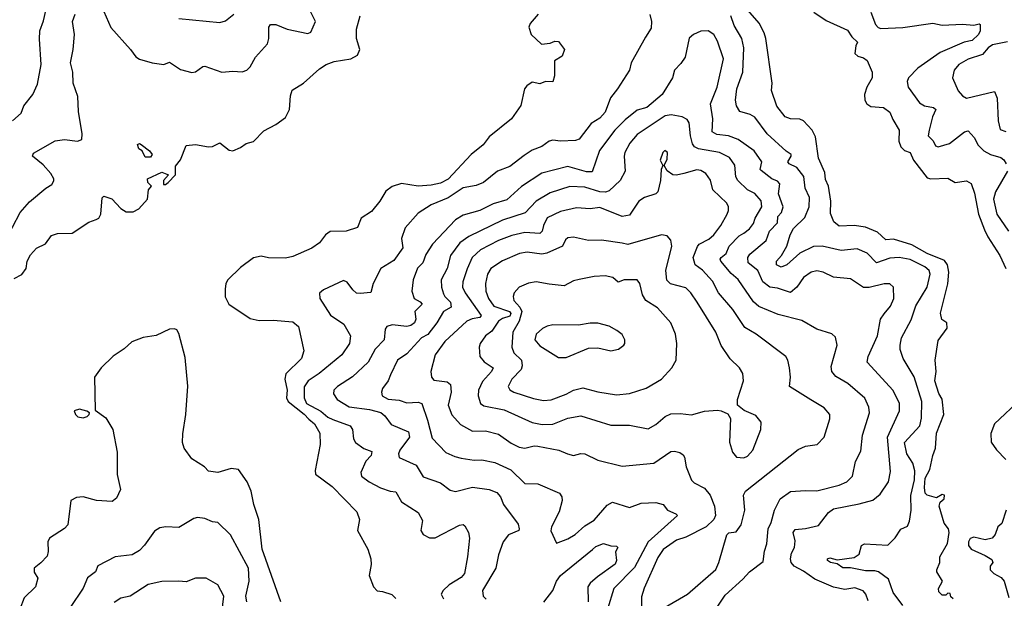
# Model space of a CAD drawing. Extents: x 1552294 to 1694791, y 811929 to 917222.
# Tile 602 of 643: x 1678425 to 1683688, y 888173 to 891265. Entities that reach past the tile are written whole.
import ezdxf

# ---------------------------------------------------------------- set-up
doc = ezdxf.new("R2010")
doc.units = 0

msp = doc.modelspace()

# ---------------------------------------------------------------- linework, layer by layer
at = {"layer": '0CON10XD'}
for points in [[(1678387.1, 890725), (1678432.5, 890765), (1678447.5, 890805), (1678495.8, 890865), (1678519.7, 890920.3), (1678540.6, 891025), (1678530.6, 891160.6), (1678532.7, 891205), (1678551.7, 891258.3), (1678580, 891385)], [(1678875, 891308.8), (1678912.4, 891222.4), (1679018, 891105), (1679045, 891066.2), (1679065, 891054), (1679133.9, 891033.9), (1679195, 891026), (1679225, 891037.5), (1679285, 890999.2), (1679345, 890982), (1679365, 890985.8), (1679404.5, 891015.5), (1679415, 891017.1), (1679505, 890984.3), (1679565, 890989.2), (1679614.2, 890985.8), (1679640, 890995), (1679657.6, 891012.4), (1679685.5, 891064.5), (1679749.4, 891135), (1679757.5, 891165), (1679756.9, 891225), (1679765, 891239.2), (1679795, 891239.5), (1679855, 891213.9), (1679965, 891191.2), (1679982, 891198), (1680006.9, 891255), (1679975.5, 891315)], [(1683415, 888170), (1683401.7, 888181.7), (1683398.3, 888198.3), (1683385, 888200), (1683375, 888190), (1683355, 888190), (1683338.3, 888208.3), (1683336.7, 888225), (1683356.7, 888265), (1683326.7, 888315), (1683326.7, 888325), (1683343.8, 888365), (1683343.8, 888395), (1683383.4, 888466.6), (1683392.9, 888525), (1683388.5, 888545), (1683365.8, 888575), (1683338.8, 888665), (1683345, 888687.5), (1683365.8, 888705), (1683368.8, 888725), (1683355, 888728), (1683325, 888710), (1683275, 888724.3), (1683264.1, 888735), (1683260.4, 888765), (1683264.9, 888815), (1683289, 888861), (1683305, 888936), (1683320, 888975), (1683325.3, 889055), (1683364.5, 889155), (1683355, 889237.5), (1683338.3, 889268.3), (1683316, 889335), (1683323.1, 889385), (1683317.3, 889445), (1683335, 889551.2), (1683383, 889617), (1683381.2, 889645), (1683352.9, 889662.9), (1683346.5, 889696.5), (1683386.3, 889853.7), (1683391.3, 889915), (1683384.2, 889955), (1683367.6, 889977.6), (1683275, 890015.2), (1683192.7, 890062.7), (1683095, 890091.5), (1683055, 890089.1), (1683009.3, 890129.3), (1682945, 890156.4), (1682885, 890164.7), (1682805, 890162.2), (1682776.2, 890185), (1682758.6, 890228.6), (1682760.5, 890295), (1682747.1, 890375), (1682731.7, 890411.8), (1682728.6, 890448.6), (1682694.4, 890525), (1682678.7, 890638.7), (1682660, 890675), (1682614, 890724), (1682595, 890732.7), (1682545, 890735.9), (1682516.1, 890746.1), (1682472.5, 890802.5), (1682444.2, 890885.8), (1682446.7, 890925), (1682412.8, 891165), (1682404.7, 891195), (1682376.7, 891246.7), (1682316.2, 891316.2)], [(1678345, 890077.1), (1678428.2, 890235), (1678478.2, 890291.8), (1678565, 890364.5), (1678596.2, 890383.8), (1678606.8, 890403.2), (1678606.9, 890415), (1678592.3, 890442.3), (1678550, 890490), (1678494, 890535), (1678498.7, 890551.3), (1678615, 890617.8), (1678665, 890624.4), (1678734.3, 890615.7), (1678757.5, 890625), (1678759.1, 890655), (1678740.3, 890775), (1678735.2, 890855), (1678710.3, 890925), (1678709.1, 890985), (1678696, 891035), (1678710.5, 891105), (1678717.9, 891185), (1678707.8, 891255), (1678722.2, 891295)], [(1678395, 889882.8), (1678436, 889904), (1678459.1, 889935), (1678465.2, 889975), (1678482.3, 890007.7), (1678515, 890043.6), (1678562.6, 890067.4), (1678595, 890111.2), (1678627.5, 890122.5), (1678705, 890123.5), (1678795, 890182.9), (1678833.3, 890196.7), (1678847.5, 890205), (1678859.4, 890225), (1678866.2, 890313.8), (1678875, 890321.2), (1678917.3, 890307.3), (1678966.3, 890256.3), (1678995, 890238.6), (1679031.7, 890238.3), (1679062, 890255), (1679108, 890305), (1679114.3, 890355.7), (1679130, 890375), (1679110, 890395), (1679107.5, 890415), (1679185, 890450), (1679220, 890435), (1679194.5, 890405.5), (1679193.1, 890385), (1679205, 890384.6), (1679219.4, 890395), (1679257.1, 890435), (1679258.3, 890481.7), (1679285, 890516.7), (1679315, 890593.3), (1679365, 890598.8), (1679435, 890586), (1679455, 890588), (1679495, 890606), (1679545, 890568), (1679565, 890564), (1679605, 890581.2), (1679635, 890603.8), (1679675, 890613.8), (1679729.5, 890670.5), (1679794.4, 890705.6), (1679845, 890742.9), (1679866.9, 890785), (1679872.7, 890857.3), (1679882.2, 890887.8), (1679942.5, 890925), (1680027.2, 891002.8), (1680063.3, 891025), (1680105, 891041.9), (1680195, 891055.3), (1680230.9, 891075), (1680243.8, 891105), (1680225.6, 891165), (1680224.4, 891215), (1680245.4, 891284.6)], [(1679275, 891271.5), (1679495, 891250.6), (1679525, 891258.1), (1679569.5, 891295)], [(1681196.9, 891295), (1681153.3, 891245), (1681146.9, 891225), (1681159.2, 891185), (1681214.1, 891134.1), (1681261.2, 891138.8), (1681285, 891150), (1681305, 891147.5), (1681336.7, 891105), (1681325, 891070), (1681283.8, 891045), (1681283.8, 890965), (1681275, 890932.5), (1681235, 890934), (1681205, 890921.2), (1681165, 890931.2), (1681135, 890912), (1681122.9, 890895), (1681104.3, 890805.7), (1681054.3, 890735), (1680935, 890638.9), (1680903.1, 890596.9), (1680838.1, 890545), (1680715, 890412.6), (1680675, 890390.9), (1680625, 890381.5), (1680555, 890375.4), (1680465, 890389.4), (1680415, 890374.2), (1680382.2, 890347.8), (1680350.6, 890295), (1680305, 890240.8), (1680250.8, 890205), (1680231.2, 890155), (1680170, 890135), (1680085, 890133.1), (1680060, 890115), (1680026.7, 890073.3), (1679986.6, 890043.4), (1679885, 890000.4), (1679845, 889991.5), (1679755, 889992.5), (1679715, 890001.5), (1679675, 889992.5), (1679605, 889940), (1679536.7, 889875), (1679526.6, 889855), (1679523.1, 889825), (1679523.7, 889783.7), (1679542.1, 889745), (1679657.6, 889667.6), (1679705, 889657.4), (1679780.2, 889660.2), (1679885, 889650), (1679915, 889626.2), (1679944.3, 889495), (1679931.1, 889455), (1679846.9, 889373.1), (1679842.2, 889345), (1679853.9, 889285), (1679851.1, 889245), (1679860, 889225), (1679945, 889157.3), (1679970.1, 889130.1), (1680001.3, 889105), (1680029.1, 889055), (1680031.4, 888995), (1680003.9, 888856.1), (1680006.9, 888836.9), (1680095, 888771.1), (1680226.9, 888635), (1680241.4, 888595), (1680230.8, 888535), (1680285, 888436.7), (1680301.9, 888385), (1680304.3, 888354.3), (1680292.5, 888295), (1680316.7, 888235), (1680335, 888213.3), (1680365, 888210), (1680413.3, 888193.3), (1680435, 888172.5)], [(1681792.5, 891292.5), (1681802.5, 891255), (1681800.2, 891219.8), (1681769.2, 891170.8), (1681693.3, 891035), (1681684, 890995), (1681620, 890895), (1681582.2, 890847.8), (1681555, 890770), (1681525, 890739.5), (1681480.1, 890709.9), (1681415, 890626.9), (1681395, 890619.5), (1681315, 890616.4), (1681275, 890621.8), (1681254.6, 890615.4), (1681215, 890587.1), (1681165, 890567.5), (1681120.7, 890539.3), (1681045, 890479.6), (1680978.6, 890455), (1680904.2, 890395.8), (1680865, 890378.2), (1680795, 890366.5), (1680715, 890313.6), (1680625.2, 890274.8), (1680555, 890231.9), (1680485, 890152.5), (1680465.6, 890095), (1680473.3, 890045), (1680425, 889978.9), (1680355.4, 889934.6), (1680314.3, 889855), (1680302.3, 889807.7), (1680245, 889801.1), (1680225, 889804.4), (1680205, 889820.6), (1680175, 889862.9), (1680155, 889870.6), (1680048.6, 889821.4), (1680026.8, 889803.2), (1680029.4, 889775), (1680086.7, 889686.7), (1680158.2, 889638.2), (1680193.6, 889575), (1680187.9, 889535), (1680147.3, 889475), (1680025, 889374.1), (1679966.4, 889335), (1679946.4, 889303.6), (1679945.3, 889245), (1679958, 889215), (1680035, 889173), (1680071.7, 889141.7), (1680098.1, 889128.1), (1680191.5, 889095), (1680204.6, 889075), (1680210, 889025), (1680220.5, 889005), (1680264.2, 888974.2), (1680307.9, 888957.9), (1680303, 888937), (1680274.7, 888905.3), (1680247.8, 888845), (1680251.9, 888825), (1680292.9, 888795), (1680354, 888764), (1680405.5, 888745.5), (1680435, 888741.8), (1680465, 888688.1), (1680555, 888632.5), (1680578.7, 888588.7), (1680569.2, 888535), (1680581.2, 888515), (1680615, 888495.7), (1680645, 888496.5), (1680775, 888564.4), (1680795, 888567.5), (1680805, 888561.2), (1680824.3, 888525), (1680828.5, 888495), (1680818.9, 888395), (1680802.3, 888305), (1680785.5, 888285), (1680720.5, 888245), (1680688.9, 888215), (1680678.6, 888195), (1680690.4, 888170.4)], [(1683144.6, 888135), (1683093.1, 888205), (1683068.1, 888275), (1683015.3, 888315.3), (1682995, 888320.7), (1682945, 888319.3), (1682865, 888337), (1682825, 888336.8), (1682795, 888357.1), (1682758, 888365), (1682742.2, 888375), (1682741.9, 888385), (1682755, 888389.6), (1682795, 888378.2), (1682885, 888390.5), (1682911.7, 888408.3), (1682924.2, 888455), (1682940, 888465), (1683065, 888456.5), (1683104, 888496), (1683135, 888542.7), (1683170.6, 888559.4), (1683181.6, 888585), (1683190.3, 888645), (1683187.8, 888722.2), (1683207.1, 888807.1), (1683210, 888855), (1683198.7, 888895), (1683165.9, 888945), (1683154.7, 889005), (1683235.3, 889095), (1683245.8, 889135), (1683246.6, 889225), (1683205, 889356.2), (1683147.1, 889455), (1683131.9, 889501.9), (1683130.7, 889525), (1683138.7, 889565), (1683189.3, 889660.7), (1683214.3, 889735.7), (1683275.5, 889835.5), (1683292, 889905), (1683286.8, 889925), (1683262.7, 889945), (1683185, 889982.7), (1683125, 889994.2), (1683075, 889989.8), (1683005, 889965.3), (1682955, 890017.9), (1682900.7, 890040.7), (1682815, 890032), (1682715, 890055.2), (1682667.5, 890052.5), (1682595, 890016.5), (1682525, 889954.7), (1682495, 889943.4), (1682469.4, 889955), (1682469.5, 889975), (1682497.3, 890005), (1682525, 890055.6), (1682542.2, 890115), (1682560.2, 890149.8), (1682621.7, 890208.3), (1682645.3, 890265), (1682645.9, 890315), (1682623.4, 890365), (1682616.5, 890426.5), (1682577.9, 890475), (1682538.2, 890495), (1682531.1, 890505), (1682549.3, 890535), (1682548.5, 890545), (1682521.8, 890561.8), (1682420.9, 890655), (1682353.4, 890743.4), (1682328.9, 890758.9), (1682274.7, 890774.7), (1682255.4, 890805), (1682251.2, 890835), (1682258.8, 890895), (1682289.7, 890985), (1682295.3, 891115), (1682284.1, 891165), (1682244, 891234), (1682226, 891286)], [(1682669.7, 891305), (1682735, 891261.3), (1682848.9, 891208.9), (1682873.3, 891173.3)], [(1682974.5, 891305), (1682999.4, 891239.4), (1683013.6, 891223.6), (1683028.2, 891218.2), (1683145, 891222.6), (1683305, 891246.5), (1683355.8, 891235.7), (1683465, 891241.1), (1683525.3, 891234.7), (1683552.5, 891242.5), (1683558.3, 891238.3), (1683558.2, 891205), (1683550.4, 891185), (1683515.6, 891154.4), (1683472.5, 891145), (1683345, 891088.8), (1683225, 891006.4), (1683175.5, 890954.5), (1683168.6, 890935), (1683174.4, 890905), (1683235, 890820), (1683261.2, 890805), (1683308.8, 890795), (1683321.1, 890785), (1683303.2, 890745), (1683286.2, 890673.8), (1683280.5, 890645), (1683308, 890618), (1683320.6, 890590.6), (1683335, 890585.6), (1683395, 890604), (1683475, 890665.4), (1683495, 890671.4), (1683527.3, 890635), (1683548.5, 890595), (1683578.5, 890565), (1683614.2, 890544.2), (1683669.2, 890529.1), (1683685, 890516.7), (1683697.7, 890495)], [(1682388.9, 890458.9), (1682383.2, 890465), (1682392.5, 890505), (1682350, 890565), (1682264.4, 890624.4), (1682213.9, 890643.9), (1682151.2, 890651.2), (1682126.2, 890666.2), (1682129.7, 890735), (1682117.3, 890815), (1682152.1, 890905), (1682185.9, 891055), (1682155, 891150.8), (1682134.4, 891185), (1682105, 891204.5), (1682065, 891203.6), (1682026, 891185), (1682003.9, 891166.1), (1681982.5, 891065), (1681959.3, 891030.7), (1681924, 890995), (1681914.4, 890955), (1681858.9, 890865), (1681776.9, 890795), (1681725, 890781.5), (1681661, 890729), (1681605.9, 890675), (1681524.8, 890565.2), (1681485, 890452.5), (1681455, 890451.2), (1681355, 890480.4), (1681215.2, 890444.8), (1681107.3, 890372.7), (1681028.3, 890301.7), (1680955, 890280.2), (1680885, 890245.9), (1680795, 890220.9), (1680755, 890195.5), (1680631.5, 890065), (1680595, 890009.4), (1680579.2, 889965), (1680552, 889938), (1680527.7, 889875), (1680521.1, 889815), (1680533.5, 889775), (1680565, 889756.7), (1680575.6, 889745), (1680536.9, 889705), (1680542.7, 889665), (1680534.4, 889645), (1680515, 889630.8), (1680495, 889625.4), (1680415, 889633.6), (1680387.5, 889625), (1680379.1, 889610.9), (1680373.3, 889555), (1680324.5, 889505), (1680288.2, 889435), (1680203.8, 889356.2), (1680122.9, 889305), (1680104.4, 889285), (1680101.9, 889265), (1680121.4, 889235), (1680186.3, 889196.3), (1680295, 889182.4), (1680355.7, 889165.7), (1680377.4, 889147.4), (1680411.4, 889101.4), (1680502.6, 889062.6), (1680507.8, 889035), (1680457.3, 888965), (1680449.2, 888945), (1680453.1, 888925), (1680543.3, 888885), (1680581.6, 888821.6), (1680675, 888790), (1680725, 888751.9), (1680755, 888743.5), (1680845, 888767.2), (1680935, 888753.8), (1680975, 888738.2), (1680994.4, 888715), (1681011.2, 888675), (1681088.6, 888568.6), (1681095.3, 888545.3), (1681092.1, 888535), (1681038.1, 888511.9), (1681010, 888475), (1680984.5, 888405), (1680970.5, 888335), (1680898.1, 888215), (1680903.1, 888185), (1680918.5, 888168.5)], [(1682873.3, 891173.3), (1682903.1, 891145), (1682893.8, 891125), (1682889.2, 891085), (1682905, 891069.5), (1682935, 891061.6), (1682955, 891047.3), (1682981, 890985), (1682980.8, 890955), (1682953.6, 890905), (1682941.2, 890865), (1682942.3, 890835), (1682952.5, 890815), (1682975, 890800.5), (1683042, 890795), (1683075, 890771.5), (1683091.4, 890731.4), (1683126.5, 890675), (1683124.7, 890615), (1683134.7, 890585), (1683155, 890566.1), (1683184.5, 890554.5), (1683201.5, 890515), (1683275, 890420.4), (1683295.4, 890414.6), (1683385, 890417.8), (1683425, 890394.4), (1683485, 890404.2), (1683510.2, 890390.2), (1683527.7, 890337.7), (1683550.3, 890225), (1683582.1, 890142.1), (1683598.8, 890105), (1683663.1, 890005), (1683695.5, 889935)], [(1683705, 891146.5), (1683625, 891131.3), (1683601.2, 891115), (1683571.1, 891078.9), (1683495, 891054.1), (1683445, 891026.1), (1683419.2, 890995), (1683410, 890955), (1683441.5, 890885), (1683465, 890857.5), (1683485, 890845.5), (1683635, 890881.4), (1683648.8, 890845), (1683654.2, 890725), (1683665, 890678.6), (1683695, 890666.7)], [(1682139.4, 888105), (1682195, 888190.8), (1682290, 888275), (1682325.6, 888315), (1682399.5, 888370.5), (1682406.2, 888425), (1682418.9, 888465), (1682425.6, 888545), (1682441.3, 888578.7), (1682459.2, 888645), (1682490, 888705), (1682545, 888743.6), (1682625, 888750), (1682685, 888746.9), (1682805, 888778.2), (1682845.7, 888795), (1682876.7, 888825), (1682892.1, 888905), (1682920.6, 888959.4), (1682930.4, 889045), (1682966.5, 889165), (1682964.4, 889195), (1682942.6, 889242.6), (1682850.7, 889320.7), (1682787.7, 889357.7), (1682765.6, 889385), (1682762.4, 889412.4), (1682794.4, 889525), (1682785, 889568), (1682765, 889586.9), (1682685, 889610.5), (1682605, 889657.8), (1682479.2, 889689.3), (1682375, 889732.5), (1682347.3, 889757.3), (1682265, 889876.5), (1682228.3, 889908.3), (1682173.3, 889975), (1682169.2, 889985), (1682173.6, 889995), (1682200.8, 890015), (1682216.7, 890055), (1682270.8, 890109.2), (1682295.6, 890124.4), (1682325, 890146.7), (1682347.2, 890175), (1682355.8, 890205), (1682392.5, 890265), (1682387.8, 890297.8), (1682355, 890335.8), (1682315, 890355.3), (1682262.7, 890405), (1682253.3, 890425), (1682247.6, 890487.6), (1682218.1, 890528.1), (1682164.8, 890554.8), (1682054, 890574), (1682031.1, 890585), (1682021.2, 890601.2), (1682010.8, 890645), (1682003.3, 890713.3), (1681992, 890732), (1681966.4, 890746.4), (1681907.3, 890757.3), (1681875, 890750.3), (1681725, 890651.5), (1681686.9, 890605), (1681659.2, 890555), (1681655.4, 890535), (1681660.5, 890455), (1681634.4, 890405), (1681575, 890350.5), (1681556.3, 890343.7), (1681525, 890345.7), (1681445, 890369.2), (1681365, 890373.1), (1681260.5, 890339.5), (1681185.4, 890295), (1681126.3, 890233.7), (1681005, 890193.4), (1680825, 890105.7), (1680777.7, 890072.3), (1680727.3, 890005), (1680709.2, 889935), (1680677.6, 889875), (1680679.5, 889835), (1680689.6, 889799.6), (1680696.7, 889785), (1680728.4, 889755), (1680731.8, 889728.2), (1680689.6, 889705), (1680655.2, 889644.8), (1680606.9, 889583.1), (1680573.5, 889565), (1680495, 889479.6), (1680444.8, 889445.2), (1680406.9, 889366.9), (1680394.6, 889335), (1680363.5, 889295), (1680358.2, 889275), (1680362, 889255), (1680395, 889237.7), (1680452.5, 889232.5), (1680495, 889217.1), (1680555, 889220.4), (1680574, 889214), (1680605.3, 889125), (1680628.8, 889028.8), (1680703.3, 888953.2), (1680750.5, 888930.5), (1680785, 888921.5), (1680855, 888910.9), (1680895, 888913.8), (1680965, 888898.5), (1681049.5, 888859.5), (1681125, 888786.7), (1681195, 888784.5), (1681310.8, 888735), (1681323.1, 888715), (1681324.5, 888695), (1681308.5, 888635), (1681267.5, 888555), (1681263.7, 888533.7), (1681295, 888468.8), (1681355, 888490.9), (1681393.1, 888515), (1681445, 888561.2), (1681495, 888591.5), (1681565, 888671.8), (1681593.4, 888686.6), (1681685, 888659.2), (1681747.5, 888682.5), (1681825, 888684.4), (1681865, 888674), (1681888, 888645), (1681932, 888625), (1681940.8, 888615), (1681785, 888475.8), (1681711.6, 888338.4), (1681601.5, 888225), (1681567.5, 888115)], [(1679125, 890530), (1679095, 890530), (1679080, 890565), (1679062.5, 890575), (1679055, 890597.5), (1679065, 890602.5), (1679075, 890598.8), (1679118.8, 890565), (1679133.8, 890545), (1679125, 890530)], [(1681875, 888126.4), (1681995, 888195.4), (1682145, 888327.1), (1682162.6, 888365), (1682205, 888512.5), (1682215, 888522.5), (1682255, 888528), (1682281.4, 888565), (1682300.9, 888645), (1682293.6, 888723.6), (1682304.5, 888745), (1682585, 888968.6), (1682625, 888986.7), (1682686.7, 888995), (1682725, 889033.8), (1682755, 889132.5), (1682755.5, 889155.5), (1682725, 889191.4), (1682653.2, 889233.2), (1682540, 889305), (1682544.3, 889355), (1682540, 889405), (1682531.4, 889445), (1682520.8, 889465), (1682360.6, 889585), (1682301, 889621), (1682237.2, 889717.2), (1682160.9, 889805), (1682127.1, 889867.1), (1682075, 889926.9), (1682034.7, 889955), (1682023.9, 889995), (1682047, 890053), (1682056.4, 890065), (1682108, 890092), (1682134.3, 890115), (1682172.2, 890165), (1682205.8, 890225), (1682214.2, 890245), (1682214.2, 890265), (1682204, 890285), (1682130, 890355), (1682117.3, 890407.3), (1682092.3, 890442.3), (1682065, 890458.8), (1682045, 890463.1), (1681975, 890442.5), (1681935, 890434.2), (1681916.7, 890436.7), (1681885, 890457.5), (1681870, 890485), (1681885, 890520), (1681888, 890555), (1681874.1, 890565.9), (1681863.3, 890555), (1681847.5, 890515), (1681862.5, 890485), (1681854.2, 890465), (1681849.4, 890405), (1681835.6, 890345), (1681825, 890333.6), (1681764.7, 890315.2), (1681735, 890295.4), (1681685, 890220), (1681645, 890212.5), (1681525, 890261.6), (1681475, 890254.6), (1681401.1, 890258.9), (1681315, 890240), (1681244.5, 890205.5), (1681224.7, 890165), (1681217.6, 890135), (1681205, 890123.1), (1681125, 890127.1), (1681055, 890111.9), (1680984.4, 890085), (1680887.5, 890035), (1680843.2, 889995), (1680817, 889933), (1680793.5, 889865), (1680792.5, 889835), (1680805.9, 889805), (1680890.8, 889685), (1680885, 889674.2), (1680843, 889667), (1680815, 889653.3), (1680697.7, 889545), (1680646.5, 889475), (1680622.2, 889385), (1680626.9, 889355), (1680638.2, 889338.2), (1680709.4, 889329.4), (1680728.5, 889315), (1680731.1, 889275), (1680715.4, 889205), (1680734.1, 889154.1), (1680781.5, 889101.5), (1680845, 889065.6), (1680915, 889068), (1680985, 889050.4), (1681052.2, 889002.2), (1681095, 888981.5), (1681125, 888976.2), (1681175, 888988), (1681195, 888986.7), (1681306.7, 888965), (1681353.8, 888945), (1681385, 888937.1), (1681425, 888946.7), (1681445, 888944.5), (1681515, 888911.4), (1681645, 888879.4), (1681814.6, 888895.4), (1681905, 888956.9), (1681925, 888959.4), (1681952.9, 888952.9), (1681970.6, 888940.6), (1681977.5, 888927.5), (1681986.4, 888875), (1682015.6, 888805), (1682030.4, 888790.4), (1682085, 888761.9), (1682115.6, 888725), (1682139.1, 888665), (1682144.4, 888615), (1682135.5, 888595), (1682095, 888555.5), (1681985, 888500), (1681935.7, 888484.3), (1681865, 888433.5), (1681835, 888390.6), (1681761.9, 888228.1), (1681748, 888182), (1681748.6, 888115)], [(1682959.3, 888159.3), (1682948.2, 888195), (1682934, 888214), (1682889.2, 888229.3), (1682835, 888220.7), (1682775, 888233.4), (1682674.9, 888274.9), (1682615, 888318.5), (1682564.4, 888345), (1682549.1, 888365), (1682544.7, 888385), (1682550.8, 888415), (1682567.1, 888445), (1682570.6, 888480.6), (1682560, 888525), (1682569.8, 888540.2), (1682625.7, 888545.7), (1682695, 888561.9), (1682747.4, 888632.6), (1682775, 888652.2), (1682912.1, 888677.9), (1682985, 888698.5), (1683025, 888729.4), (1683068.8, 888795), (1683078.8, 888851.2), (1683063.3, 889035), (1683127.3, 889175), (1683128.2, 889215), (1683094.2, 889284.2), (1682955.4, 889435), (1682960, 889465), (1683010.5, 889575), (1683026.7, 889665), (1683046, 889694), (1683080, 889735), (1683096.4, 889775), (1683095.5, 889835.5), (1683075, 889852.9), (1683045, 889853.5), (1682965, 889833.1), (1682935, 889834.5), (1682865, 889880), (1682775, 889889.2), (1682718.8, 889915), (1682685, 889922.1), (1682655, 889916.5), (1682615, 889887.5), (1682578.5, 889835), (1682545, 889807.3), (1682475, 889831.2), (1682435, 889836.5), (1682397.3, 889865), (1682370.6, 889925), (1682318.8, 889965), (1682316.6, 889993.4), (1682327.9, 890012.1), (1682415, 890084.5), (1682433.2, 890135), (1682475, 890179.4), (1682477.5, 890212.5), (1682497.5, 890235), (1682505.4, 890265), (1682481.6, 890335), (1682487.9, 890387.9), (1682475, 890402.2), (1682445, 890415.4), (1682388.9, 890458.9)], [(1683704.7, 890455), (1683641.2, 890345), (1683629.4, 890305), (1683647.5, 890225), (1683709.7, 890135)], [(1682295, 888923.3), (1682315, 888933.1), (1682342.9, 888965), (1682385.7, 889075), (1682388, 889115), (1682359.8, 889149.8), (1682296.6, 889176.6), (1682261.2, 889205), (1682262, 889235), (1682294.3, 889335), (1682290.8, 889375), (1682272.5, 889405), (1682223.1, 889453.1), (1682174, 889524), (1682145.5, 889595), (1682046, 889756), (1682011.8, 889805), (1681985, 889831.5), (1681904.2, 889854.2), (1681883.3, 889873.3), (1681878.4, 889925), (1681910, 890055), (1681906.1, 890086.1), (1681885, 890109.2), (1681855, 890115.8), (1681675, 890064.5), (1681645, 890070.4), (1681535, 890086.4), (1681465, 890085.4), (1681385, 890102.5), (1681355, 890099.4), (1681342.1, 890087.9), (1681325.8, 890055), (1681242.3, 890017.7), (1681215, 890011.8), (1681137.3, 890022.7), (1681096.2, 890015), (1681005, 889976.1), (1680943.6, 889935), (1680925.3, 889904.7), (1680914.7, 889855.3), (1680915.9, 889815), (1680930, 889775), (1680959.1, 889735), (1681042.5, 889705), (1681050.2, 889695), (1681045, 889680.6), (1681005, 889667.9), (1680985, 889654.3), (1680948.8, 889601.2), (1680914.4, 889575), (1680886.5, 889535), (1680881.5, 889515), (1680884.4, 889465), (1680907, 889437), (1680955.5, 889405), (1680946.9, 889385), (1680898.5, 889331.5), (1680877.7, 889285), (1680875.4, 889255.4), (1680887.5, 889215), (1680905, 889201.1), (1681015, 889179.6), (1681165, 889113.1), (1681217.3, 889102.7), (1681275, 889103.8), (1681355, 889136), (1681425, 889147.5), (1681585, 889098.8), (1681685, 889098.2), (1681785, 889078.9), (1681825, 889101.5), (1681875.3, 889144.7), (1681905, 889158.2), (1681955, 889160.9), (1682015, 889153.1), (1682085, 889172.9), (1682155, 889178), (1682174.1, 889174.1), (1682209.2, 889159.2), (1682223.3, 889133.3), (1682218.3, 889008.3), (1682234.4, 888955), (1682257, 888927), (1682295, 888923.3)], [(1681225, 889230.4), (1681265, 889233.9), (1681346.5, 889263.5), (1681385, 889284.6), (1681435, 889297.9), (1681515, 889276.2), (1681615, 889261.2), (1681685, 889267.9), (1681773.3, 889296.7), (1681856, 889345), (1681910, 889405), (1681934.2, 889445.8), (1681938.1, 889535), (1681930.5, 889585), (1681905.6, 889645), (1681834.3, 889725), (1681772.5, 889765), (1681753.5, 889795), (1681740, 889855), (1681725.6, 889875.6), (1681655, 889874.4), (1681623.2, 889863.2), (1681595, 889887.1), (1681555, 889896.7), (1681495, 889893.1), (1681415, 889876.5), (1681385, 889868.9), (1681335, 889842.9), (1681255, 889852.3), (1681185, 889863.6), (1681145, 889857.3), (1681094, 889836), (1681068.1, 889805), (1681063.1, 889785), (1681066.4, 889765), (1681098.3, 889728.3), (1681108.9, 889705), (1681095.1, 889654.9), (1681060.6, 889595), (1681054.6, 889515), (1681066.9, 889485), (1681107.8, 889445), (1681111.1, 889415), (1681105.3, 889395), (1681056.2, 889345), (1681036.5, 889305), (1681045, 889287.1), (1681065.3, 889275.3), (1681171.2, 889241.2), (1681225, 889230.4)], [(1681305, 889460), (1681345, 889460.8), (1681465, 889509.4), (1681515, 889510.8), (1681585, 889496.2), (1681625, 889503.8), (1681653.3, 889525), (1681660, 889535), (1681660, 889555), (1681645, 889583.3), (1681616.7, 889605), (1681575, 889627.5), (1681515, 889642.9), (1681474.2, 889644.2), (1681412.1, 889632.1), (1681275, 889634.4), (1681245, 889628.1), (1681220, 889615), (1681186.2, 889585), (1681178, 889555), (1681205, 889522.9), (1681305, 889460)], [(1679821.3, 888155), (1679721.2, 888435), (1679703.6, 888595), (1679676.3, 888675), (1679662.5, 888745), (1679640.5, 888795), (1679595, 888861.2), (1679555, 888867.5), (1679485, 888846), (1679435, 888853.3), (1679412.2, 888875), (1679345, 888919.3), (1679304.9, 888974.9), (1679295.8, 889005), (1679297.3, 889052.7), (1679312.2, 889155), (1679323.3, 889306.8), (1679309.5, 889459.5), (1679275, 889588.8), (1679265, 889607.5), (1679253.2, 889613.2), (1679225, 889611.9), (1679155, 889576.9), (1679085, 889567.5), (1679025, 889544.2), (1678983.4, 889506.6), (1678925, 889466.9), (1678860, 889405), (1678824.4, 889355), (1678828.3, 889178.3), (1678885, 889137.5), (1678923.3, 889075), (1678946.9, 888955), (1678945.8, 888835), (1678964, 888755), (1678941.7, 888708.3), (1678919.1, 888690.9), (1678835, 888695.4), (1678765, 888715.4), (1678728.3, 888711.7), (1678699.2, 888695), (1678682, 888565), (1678664.5, 888545.5), (1678585, 888493.8), (1678575.7, 888475), (1678577.1, 888422.9), (1678571.3, 888398.7), (1678538, 888362), (1678503.1, 888335), (1678503, 888313), (1678521.2, 888281.2), (1678510.4, 888235), (1678449.5, 888175), (1678425.7, 888115)], [(1683779.1, 889240.9), (1683636, 889105), (1683615.7, 889054.3), (1683617.3, 889007.3), (1683645.7, 888965.7), (1683696, 888915)], [(1678765, 889137.5), (1678785, 889144.2), (1678796.7, 889155), (1678797.5, 889165), (1678783.9, 889173.9), (1678745, 889183.8), (1678716.7, 889175), (1678722.5, 889155), (1678735, 889142.5), (1678765, 889137.5)], [(1683697.8, 888645), (1683675, 888573.8), (1683653.3, 888555), (1683638.8, 888515), (1683622.5, 888495), (1683585, 888486.2), (1683525, 888500), (1683505, 888492.5), (1683496.7, 888475), (1683496.7, 888455), (1683510, 888435), (1683585, 888402.5), (1683620.5, 888380.5), (1683626.2, 888365), (1683612.5, 888345), (1683612.5, 888325), (1683632.5, 888305), (1683670, 888285), (1683687.5, 888265), (1683712.5, 888177.5)], [(1679639.5, 888155), (1679634, 888184), (1679651.1, 888265), (1679647.9, 888335), (1679551.7, 888511.7), (1679485, 888577.5), (1679455, 888582.5), (1679415, 888599.2), (1679375, 888604.3), (1679355, 888600), (1679275, 888552), (1679205.8, 888555.8), (1679175, 888550), (1679145, 888532), (1679093, 888457), (1679065, 888428), (1679026.2, 888406.2), (1678935, 888394.4), (1678843.2, 888346.8), (1678830, 888315), (1678787.2, 888282.8), (1678765, 888227.5), (1678695, 888124.6)], [(1681226.7, 888153.3), (1681274.6, 888215), (1681294.7, 888265), (1681314.8, 888295.2), (1681486, 888434), (1681505, 888450.6), (1681545, 888466.2), (1681585, 888453.3), (1681615, 888452.5), (1681622.5, 888445), (1681608.8, 888421.2), (1681615.6, 888375), (1681606.9, 888355), (1681512.8, 888287.2), (1681474.5, 888255), (1681461.3, 888235), (1681463, 888155)], [(1679501.2, 888065), (1679515.5, 888185), (1679483.8, 888245), (1679421.7, 888281.7), (1679365, 888280.5), (1679315, 888260.5), (1679275, 888265.4), (1679185, 888262.9), (1679112.4, 888247.6), (1679015, 888185.5), (1678965, 888174.6), (1678929.5, 888150.5)]]:
    msp.add_lwpolyline(points, dxfattribs=at)

doc.saveas('drawing.dxf')
